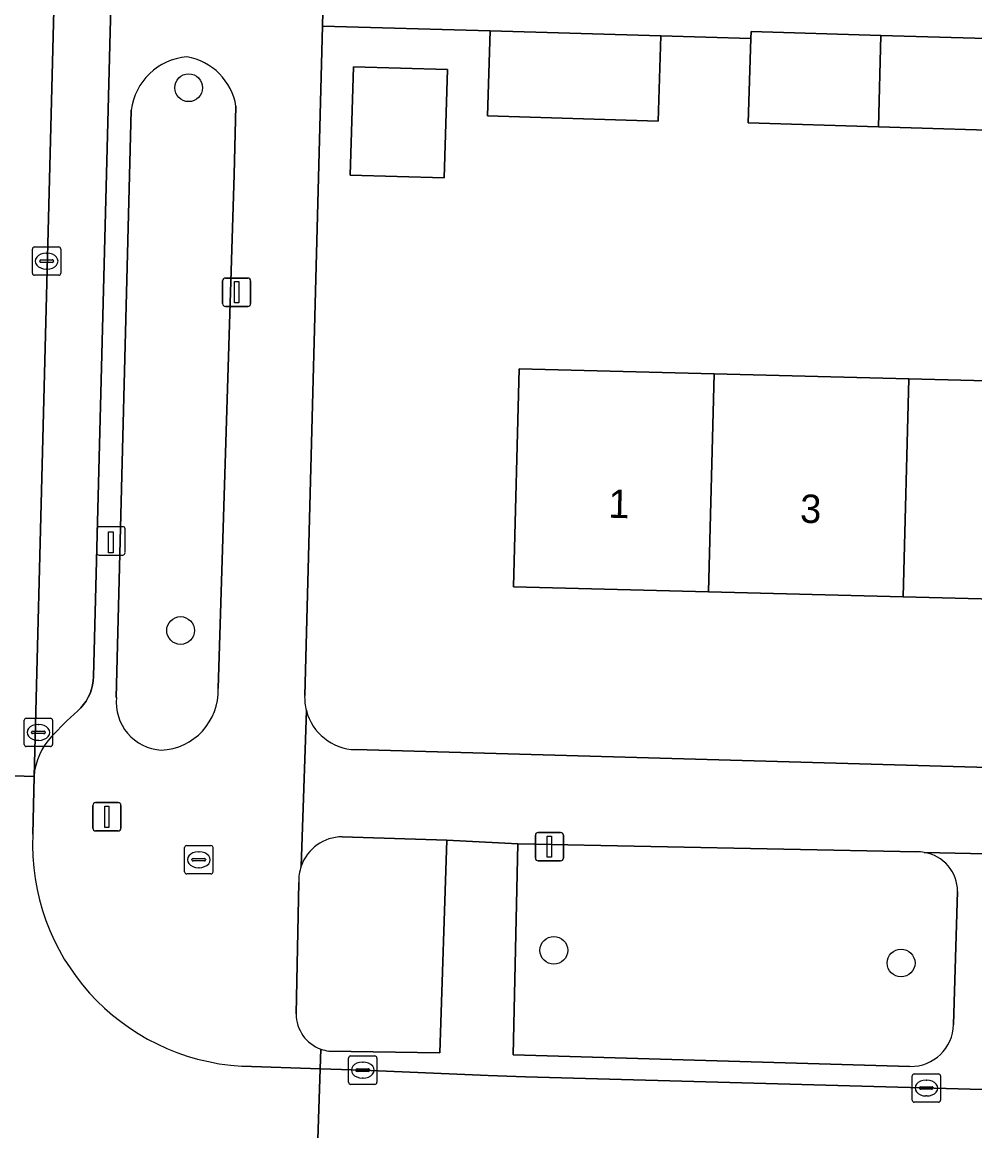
# Model space of a CAD drawing. Extents: x 162026 to 163502, y 387295 to 388169.
# Drawn here: x 162900.96 to 162934.52, y 387764.22 to 387803.28 of the extents above; entities that cross this region are included whole.
import ezdxf

# ---------------------------------------------------------------- set-up
doc = ezdxf.new("R2010")
doc.units = 0
for name, color, linetype in [('IMGEO_Boom', 7, 'Continuous'), ('IMGEO_Erf', 7, 'Continuous'), ('IMGEO_Fietspad_gesloten', 7, 'Continuous'), ('IMGEO_Groenvoorziening', 7, 'Continuous'), ('IMGEO_Kolk', 7, 'Continuous'), ('IMGEO_Laadpaal', 7, 'Continuous'), ('IMGEO_Lichtmast', 7, 'Continuous'), ('IMGEO_Pand', 7, 'Continuous'), ('IMGEO_Pand_nummerreeks', 7, 'Continuous'), ('IMGEO_Parkeervlak_open', 7, 'Continuous'), ('IMGEO_Rijbaan_lokaal_open', 7, 'Continuous'), ('IMGEO_Rioolput', 7, 'Continuous'), ('IMGEO_Voetpad_open', 7, 'Continuous')]:
    doc.layers.add(name, color=color, linetype=linetype)

msp = doc.modelspace()

# ---------------------------------------------------------------- linework, layer by layer
at = {"layer": 'IMGEO_Boom'}
for centre in [(162906.822, 387800.97), (162906.538, 387781.846), (162919.689, 387770.577), (162931.924, 387770.128)]:
    msp.add_circle(centre, 0.489, dxfattribs=at)
at = {"layer": 'IMGEO_Erf'}
for points in [[(162961.246, 387798.815), (162957.374, 387798.91), (162952.338, 387799.042), (162952.429, 387802.05), (162948.888, 387802.156), (162948.798, 387799.14), (162943.436, 387799.3), (162938.851, 387799.436), (162938.947, 387802.658), (162936.584, 387802.656), (162936.488, 387799.435), (162931.125, 387799.595), (162926.541, 387799.731), (162926.63, 387802.702), (162923.455, 387802.797), (162923.364, 387799.799), (162917.356, 387799.982), (162917.447, 387802.979), (162911.536, 387803.135), (162910.912, 387779.56)], [(162912.703, 387777.648), (162958.534, 387776.344)]]:
    msp.add_lwpolyline(points, dxfattribs=at)
for points in [[(162912.518, 387797.892), (162912.635, 387801.71), (162915.946, 387801.609), (162915.83, 387797.791)], [(162945.933, 387790.354), (162952.8, 387790.175), (162958.811, 387790.018), (162958.751, 387787.695), (162959.607, 387787.673), (162959.467, 387782.313), (162952.6, 387782.492), (162945.733, 387782.671), (162938.866, 387782.851), (162931.999, 387783.03), (162925.132, 387783.209), (162918.265, 387783.388), (162918.466, 387791.071), (162925.332, 387790.892), (162932.199, 387790.713), (162939.067, 387790.533)]]:
    msp.add_lwpolyline(points, close=True, dxfattribs=at)
for centre, radius, start, end in [((162912.703, 387779.485), 1.793, 177.6118, 194.8089), ((162912.751, 387779.487), 1.84, 194.4813, 268.4981)]:
    msp.add_arc(centre, radius, start, end, dxfattribs=at)
at = {"layer": 'IMGEO_Fietspad_gesloten'}
msp.add_lwpolyline([(162904.55, 387900.274), (162904.774, 387906.812), (162904.778, 387906.963), (162904.888, 387910.762), (162904.905, 387911.349), (162904.941, 387912.198), (162902.8, 387912.277), (162899.228, 387776.77), (162901.376, 387776.703)], close=True, dxfattribs=at)
at = {"layer": 'IMGEO_Groenvoorziening'}
for points in [[(162904.801, 387800.178), (162904.275, 387779.488)], [(162907.864, 387779.808), (162908.431, 387797.918), (162908.491, 387800.317)], [(162915.921, 387774.461), (162912.233, 387774.577)], [(162911.764, 387767.029), (162915.667, 387766.966), (162915.921, 387774.461)], [(162932.48, 387774.045), (162918.422, 387774.331), (162918.258, 387766.897), (162932.236, 387766.485)], [(162910.701, 387772.968), (162910.611, 387768.335)], [(162933.772, 387767.962), (162933.91, 387772.646)]]:
    msp.add_lwpolyline(points, dxfattribs=at)
for centre, radius, start, end in [((162906.929, 387799.92), 2.143, 94.5175, 173.0943), ((162906.416, 387799.984), 2.101, 9.1143, 80.5886), ((162905.759, 387779.732), 2.107, 272.6207, 2.0545), ((162905.969, 387779.326), 1.701, 174.5224, 266.1709), ((162912.246, 387773.031), 1.546, 90.4877, 160.4599), ((162932.525, 387772.754), 1.292, 80.4859, 91.9744), ((162932.52, 387772.655), 1.39, 359.6166, 80.9823), ((162912.235, 387773.032), 1.535, 160.3572, 182.3881), ((162911.917, 387768.327), 1.306, 179.6433, 250.5885), ((162932.262, 387767.995), 1.51, 268.9988, 358.7576), ((162911.915, 387768.305), 1.285, 250.333, 263.2314)]:
    msp.add_arc(centre, radius, start, end, dxfattribs=at)
at = {"layer": 'IMGEO_Kolk'}
for p, q in [((162901.319, 387794.436), (162901.319, 387795.288)), ((162901.394, 387795.362), (162902.246, 387795.362)), ((162902.32, 387795.288), (162902.32, 387794.436)), ((162901.621, 387794.905), (162902.019, 387794.905)), ((162901.807, 387795.142), (162901.832, 387795.142)), ((162901.578, 387794.856), (162901.578, 387794.868)), ((162902.016, 387794.819), (162901.618, 387794.819)), ((162901.83, 387794.582), (162901.805, 387794.582)), ((162902.062, 387794.868), (162902.062, 387794.856)), ((162902.246, 387794.362), (162901.394, 387794.362)), ((162901.029, 387777.83), (162901.029, 387778.682)), ((162901.104, 387778.756), (162901.956, 387778.756)), ((162901.517, 387778.536), (162901.542, 387778.536)), ((162902.03, 387778.682), (162902.03, 387777.83)), ((162901.288, 387778.25), (162901.288, 387778.262)), ((162901.726, 387778.213), (162901.328, 387778.213)), ((162901.331, 387778.299), (162901.729, 387778.299)), ((162901.772, 387778.262), (162901.772, 387778.25)), ((162901.956, 387777.756), (162901.104, 387777.756)), ((162901.54, 387777.976), (162901.515, 387777.976)), ((162912.456, 387765.929), (162912.456, 387766.781)), ((162912.531, 387766.855), (162913.383, 387766.855)), ((162913.457, 387766.781), (162913.457, 387765.929)), ((162912.758, 387766.398), (162913.156, 387766.398)), ((162912.944, 387766.635), (162912.969, 387766.635)), ((162912.715, 387766.349), (162912.715, 387766.361)), ((162913.153, 387766.312), (162912.755, 387766.312)), ((162912.967, 387766.075), (162912.942, 387766.075)), ((162913.199, 387766.361), (162913.199, 387766.349)), ((162932.314, 387765.299), (162932.314, 387766.151)), ((162932.389, 387766.225), (162933.241, 387766.225)), ((162932.802, 387766.005), (162932.827, 387766.005)), ((162933.315, 387766.151), (162933.315, 387765.299)), ((162913.383, 387765.855), (162912.531, 387765.855)), ((162932.573, 387765.719), (162932.573, 387765.731)), ((162933.011, 387765.682), (162932.613, 387765.682)), ((162932.616, 387765.768), (162933.014, 387765.768)), ((162933.057, 387765.731), (162933.057, 387765.719)), ((162933.241, 387765.225), (162932.389, 387765.225)), ((162932.825, 387765.445), (162932.8, 387765.445))]:
    msp.add_line(p, q, dxfattribs=at)
for points in [[(162901.319, 387794.436), (162901.319, 387795.288)], [(162901.394, 387795.362), (162902.246, 387795.362)], [(162902.32, 387795.288), (162902.32, 387794.436)], [(162902.246, 387794.362), (162901.394, 387794.362)], [(162901.029, 387777.83), (162901.029, 387778.682)], [(162901.104, 387778.756), (162901.956, 387778.756)], [(162902.03, 387778.682), (162902.03, 387777.83)], [(162901.956, 387777.756), (162901.104, 387777.756)], [(162912.456, 387765.929), (162912.456, 387766.781)], [(162912.531, 387766.855), (162913.383, 387766.855)], [(162913.457, 387766.781), (162913.457, 387765.929)], [(162932.314, 387765.299), (162932.314, 387766.151)], [(162932.389, 387766.225), (162933.241, 387766.225)], [(162933.315, 387766.151), (162933.315, 387765.299)], [(162913.383, 387765.855), (162912.531, 387765.855)], [(162933.241, 387765.225), (162932.389, 387765.225)]]:
    msp.add_lwpolyline(points, dxfattribs=at)
for centre, radius, start, end in [((162901.396, 387795.286), 0.0765, 91.552, 178.448), ((162901.396, 387795.286), 0.0765, 91.552, 178.448), ((162902.244, 387795.286), 0.0765, 1.552, 88.448), ((162902.244, 387795.286), 0.0765, 1.552, 88.448), ((162901.618, 387794.865), 0.0403, 85.8775, 175.7526), ((162902.023, 387794.867), 0.0386, 1.7309, 96.639), ((162901.615, 387794.855), 0.0366, 178.938, 274.7102), ((162902.019, 387794.862), 0.043, 264.8664, 352.4533), ((162901.396, 387794.438), 0.0765, 181.552, 268.448), ((162901.396, 387794.438), 0.0765, 181.552, 268.448), ((162902.244, 387794.438), 0.0765, 271.552, 358.448), ((162902.244, 387794.438), 0.0765, 271.552, 358.448), ((162901.106, 387778.68), 0.0765, 91.552, 178.448), ((162901.106, 387778.68), 0.0765, 91.552, 178.448), ((162901.954, 387778.68), 0.0765, 1.552, 88.448), ((162901.954, 387778.68), 0.0765, 1.552, 88.448), ((162901.328, 387778.259), 0.0403, 85.8775, 175.7526), ((162901.325, 387778.249), 0.0366, 178.938, 274.7102), ((162901.729, 387778.256), 0.043, 264.8664, 352.4533), ((162901.733, 387778.261), 0.0386, 1.7309, 96.639), ((162901.106, 387777.832), 0.0765, 181.552, 268.448), ((162901.106, 387777.832), 0.0765, 181.552, 268.448), ((162901.954, 387777.832), 0.0765, 271.552, 358.448), ((162901.954, 387777.832), 0.0765, 271.552, 358.448), ((162912.533, 387766.779), 0.0765, 91.552, 178.448), ((162912.533, 387766.779), 0.0765, 91.552, 178.448), ((162913.381, 387766.779), 0.0765, 1.552, 88.448), ((162913.381, 387766.779), 0.0765, 1.552, 88.448), ((162912.755, 387766.358), 0.0403, 85.8775, 175.7526), ((162913.16, 387766.36), 0.0386, 1.7309, 96.639), ((162912.752, 387766.348), 0.0366, 178.938, 274.7102), ((162913.156, 387766.355), 0.043, 264.8664, 352.4533), ((162932.391, 387766.149), 0.0765, 91.552, 178.448), ((162932.391, 387766.149), 0.0765, 91.552, 178.448), ((162933.239, 387766.149), 0.0765, 1.552, 88.448), ((162933.239, 387766.149), 0.0765, 1.552, 88.448), ((162912.533, 387765.931), 0.0765, 181.552, 268.448), ((162912.533, 387765.931), 0.0765, 181.552, 268.448), ((162913.381, 387765.931), 0.0765, 271.552, 358.448), ((162913.381, 387765.931), 0.0765, 271.552, 358.448), ((162932.613, 387765.728), 0.0403, 85.8775, 175.7526), ((162932.61, 387765.718), 0.0366, 178.938, 274.7102), ((162933.014, 387765.725), 0.043, 264.8664, 352.4533), ((162933.018, 387765.73), 0.0386, 1.7309, 96.639), ((162932.391, 387765.301), 0.0765, 181.552, 268.448), ((162932.391, 387765.301), 0.0765, 181.552, 268.448), ((162933.239, 387765.301), 0.0765, 271.552, 358.448), ((162933.239, 387765.301), 0.0765, 271.552, 358.448)]:
    msp.add_arc(centre, radius, start, end, dxfattribs=at)
for centre, major_axis, ratio, start_param, end_param in [((162901.806, 387794.862), (-0.387, 0.002), 0.722429, 4.712389, 7.853982), ((162901.831, 387794.862), (-0.39, 0.002), 0.717154, 1.570796, 4.712389), ((162901.516, 387778.256), (-0.387, 0.002), 0.722429, 4.712389, 7.853982), ((162901.541, 387778.256), (-0.39, 0.002), 0.717154, 1.570796, 4.712389), ((162912.943, 387766.355), (-0.387, 0.002), 0.722429, 4.712389, 7.853982), ((162912.968, 387766.355), (-0.39, 0.002), 0.717154, 1.570796, 4.712389), ((162932.801, 387765.725), (-0.387, 0.002), 0.722429, 4.712389, 7.853982), ((162932.826, 387765.725), (-0.39, 0.002), 0.717154, 1.570796, 4.712389)]:
    msp.add_ellipse(centre, major_axis=major_axis, ratio=ratio, start_param=start_param, end_param=end_param, dxfattribs=at)
at = {"layer": 'IMGEO_Laadpaal'}
for p, q in [((162903.584, 387785.421), (162903.584, 387784.58)), ((162903.584, 387785.421), (162903.584, 387784.58)), ((162904.5, 387785.505), (162903.659, 387785.505)), ((162904.5, 387785.505), (162903.659, 387785.505)), ((162904.584, 387784.589), (162904.584, 387785.43)), ((162904.584, 387784.589), (162904.584, 387785.43)), ((162903.668, 387784.505), (162904.509, 387784.505)), ((162903.668, 387784.505), (162904.509, 387784.505))]:
    msp.add_line(p, q, dxfattribs=at)
msp.add_lwpolyline([(162903.999, 387785.318), (162904.159, 387785.318), (162904.159, 387784.585), (162903.999, 387784.585), (162903.999, 387785.318)], dxfattribs=at)
for centre, start, end in [((162904.506, 387785.427), 2.4484, 94.2845), ((162904.506, 387785.427), 2.4484, 94.2845), ((162903.662, 387785.427), 92.4484, 184.2845), ((162903.662, 387785.427), 92.4484, 184.2845), ((162903.662, 387784.583), 182.4484, 274.2845), ((162903.662, 387784.583), 182.4484, 274.2845), ((162904.506, 387784.583), 272.4484, 4.2845), ((162904.506, 387784.583), 272.4484, 4.2845)]:
    msp.add_arc(centre, 0.0779, start, end, dxfattribs=at)
at = {"layer": 'IMGEO_Lichtmast'}
for p, q in [((162908.016, 387793.364), (162908.016, 387794.164)), ((162908.016, 387794.164), (162908.016, 387793.364)), ((162908.116, 387794.264), (162908.906, 387794.264)), ((162908.906, 387794.264), (162908.116, 387794.264)), ((162909.006, 387794.164), (162909.006, 387793.364)), ((162909.006, 387793.364), (162909.006, 387794.164)), ((162908.906, 387793.264), (162908.116, 387793.264)), ((162908.116, 387793.264), (162908.906, 387793.264)), ((162903.547, 387775.783), (162904.337, 387775.783)), ((162904.337, 387775.783), (162903.547, 387775.783)), ((162903.447, 387774.883), (162903.447, 387775.683)), ((162903.447, 387775.683), (162903.447, 387774.883)), ((162904.437, 387775.683), (162904.437, 387774.883)), ((162904.437, 387774.883), (162904.437, 387775.683)), ((162904.337, 387774.783), (162903.547, 387774.783)), ((162903.547, 387774.783), (162904.337, 387774.783)), ((162919.039, 387773.829), (162919.039, 387774.629)), ((162919.039, 387774.629), (162919.039, 387773.829)), ((162919.139, 387774.729), (162919.929, 387774.729)), ((162919.929, 387774.729), (162919.139, 387774.729)), ((162920.029, 387774.629), (162920.029, 387773.829)), ((162920.029, 387773.829), (162920.029, 387774.629)), ((162919.929, 387773.729), (162919.139, 387773.729)), ((162919.139, 387773.729), (162919.929, 387773.729))]:
    msp.add_line(p, q, dxfattribs=at)
for points in [[(162908.436, 387794.139), (162908.586, 387794.139), (162908.586, 387793.389), (162908.436, 387793.389), (162908.436, 387794.139)], [(162903.867, 387775.658), (162904.017, 387775.658), (162904.017, 387774.908), (162903.867, 387774.908), (162903.867, 387775.658)], [(162919.459, 387774.604), (162919.609, 387774.604), (162919.609, 387773.854), (162919.459, 387773.854), (162919.459, 387774.604)]]:
    msp.add_lwpolyline(points, dxfattribs=at)
for centre, start, end in [((162908.116, 387794.164), 90, 180), ((162908.116, 387794.164), 90, 180), ((162908.906, 387794.164), 0, 90), ((162908.906, 387794.164), 360, 90), ((162908.116, 387793.364), 180, 270), ((162908.116, 387793.364), 180, 270), ((162908.906, 387793.364), 270, 0), ((162908.906, 387793.364), 270, 0), ((162903.547, 387775.683), 90, 180), ((162903.547, 387775.683), 90, 180), ((162904.337, 387775.683), 0, 90), ((162904.337, 387775.683), 360, 90), ((162903.547, 387774.883), 180, 270), ((162903.547, 387774.883), 180, 270), ((162904.337, 387774.883), 270, 0), ((162904.337, 387774.883), 270, 0), ((162919.139, 387774.629), 90, 180), ((162919.139, 387774.629), 90, 180), ((162919.929, 387774.629), 0, 90), ((162919.929, 387774.629), 360, 90), ((162919.139, 387773.829), 180, 270), ((162919.139, 387773.829), 180, 270), ((162919.929, 387773.829), 270, 0), ((162919.929, 387773.829), 270, 0)]:
    msp.add_arc(centre, 0.1, start, end, dxfattribs=at)
at = {"layer": 'IMGEO_Pand'}
for points in [[(162923.455, 387802.797), (162917.447, 387802.979), (162917.356, 387799.982), (162923.364, 387799.799)], [(162931.21, 387802.817), (162926.637, 387802.953), (162926.63, 387802.702), (162926.541, 387799.731), (162931.125, 387799.595)], [(162931.125, 387799.595), (162936.488, 387799.435), (162936.584, 387802.656), (162931.21, 387802.817)], [(162912.518, 387797.892), (162915.83, 387797.791), (162915.946, 387801.609), (162912.635, 387801.71)], [(162925.332, 387790.892), (162918.466, 387791.071), (162918.265, 387783.388), (162925.132, 387783.209)], [(162932.199, 387790.713), (162925.332, 387790.892), (162925.132, 387783.209), (162931.999, 387783.03)], [(162931.999, 387783.03), (162938.866, 387782.851), (162939.067, 387790.533), (162932.199, 387790.713)]]:
    msp.add_lwpolyline(points, close=True, dxfattribs=at)
at = {"layer": 'IMGEO_Parkeervlak_open'}
for points in [[(162905.127, 387844.291), (162906.857, 387903.565), (162906.818, 387903.732), (162906.764, 387903.896), (162906.695, 387904.054), (162906.613, 387904.205), (162906.518, 387904.348), (162906.41, 387904.482), (162906.319, 387904.578), (162905.461, 387905.548), (162905.39, 387905.622), (162905.225, 387905.816), (162905.079, 387906.025), (162904.951, 387906.246), (162904.844, 387906.478), (162904.792, 387906.717), (162904.774, 387906.812), (162904.55, 387900.274), (162901.376, 387776.703)], [(162901.999, 387778.124), (162902.533, 387778.667), (162902.919, 387779.01), (162903.027, 387779.118), (162903.124, 387779.234), (162903.211, 387779.359), (162903.287, 387779.492), (162903.35, 387779.63), (162903.401, 387779.774), (162903.438, 387779.921), (162903.463, 387780.072), (162903.473, 387780.214), (162905.127, 387844.291)]]:
    msp.add_lwpolyline(points, dxfattribs=at)
msp.add_arc((162903.68, 387776.54), 2.31, 136.7045, 175.9479, dxfattribs=at)
at = {"layer": 'IMGEO_Rijbaan_lokaal_open'}
for points in [[(163122.722, 387801.529), (163105.465, 387797.346), (163101.106, 387796.333), (163094.351, 387794.745), (163090.579, 387793.844), (163070.931, 387789.294), (163052.743, 387784.982), (163034.26, 387780.55), (163031.498, 387779.888), (163000, 387772.335), (162971.634, 387765.701), (162971.108, 387765.577), (162968.341, 387765.076), (162965.539, 387764.824), (162962.719, 387764.894), (162918.695, 387766.118), (162917.37, 387766.165), (162914.9, 387766.271), (162912.957, 387766.355), (162911.453, 387766.405), (162911.219, 387759.305)], [(162901.33, 387774.674), (162901.376, 387776.703), (162899.228, 387776.77), (162895.507, 387776.882), (162893.367, 387776.946), (162893.242, 387774.227)], [(162908.363, 387759.333), (162911.219, 387759.305), (162911.453, 387766.405)], [(162911.453, 387766.405), (162908.693, 387766.497)]]:
    msp.add_lwpolyline(points, dxfattribs=at)
msp.add_arc((162909.149, 387774.311), 7.828, 177.3437, 266.6593, dxfattribs=at)
at = {"layer": 'IMGEO_Rioolput'}
for p, q in [((162906.68, 387773.343), (162906.68, 387774.195)), ((162906.755, 387774.269), (162907.607, 387774.269)), ((162907.681, 387774.195), (162907.681, 387773.343)), ((162906.982, 387773.812), (162907.38, 387773.812)), ((162907.168, 387774.049), (162907.193, 387774.049)), ((162906.939, 387773.763), (162906.939, 387773.775)), ((162907.377, 387773.726), (162906.979, 387773.726)), ((162907.191, 387773.489), (162907.166, 387773.489)), ((162907.423, 387773.775), (162907.423, 387773.763)), ((162907.607, 387773.269), (162906.755, 387773.269))]:
    msp.add_line(p, q, dxfattribs=at)
for points in [[(162906.68, 387773.343), (162906.68, 387774.195)], [(162906.755, 387774.269), (162907.607, 387774.269)], [(162907.681, 387774.195), (162907.681, 387773.343)], [(162907.607, 387773.269), (162906.755, 387773.269)]]:
    msp.add_lwpolyline(points, dxfattribs=at)
for centre, radius, start, end in [((162906.757, 387774.193), 0.0765, 91.552, 178.448), ((162906.757, 387774.193), 0.0765, 91.552, 178.448), ((162907.605, 387774.193), 0.0765, 1.552, 88.448), ((162907.605, 387774.193), 0.0765, 1.552, 88.448), ((162906.979, 387773.772), 0.0403, 85.8775, 175.7526), ((162907.384, 387773.774), 0.0386, 1.7309, 96.639), ((162906.976, 387773.762), 0.0366, 178.938, 274.7102), ((162907.38, 387773.769), 0.043, 264.8664, 352.4533), ((162906.757, 387773.345), 0.0765, 181.552, 268.448), ((162906.757, 387773.345), 0.0765, 181.552, 268.448), ((162907.605, 387773.345), 0.0765, 271.552, 358.448), ((162907.605, 387773.345), 0.0765, 271.552, 358.448)]:
    msp.add_arc(centre, radius, start, end, dxfattribs=at)
for centre, major_axis, ratio, start_param, end_param in [((162907.167, 387773.769), (-0.387, 0.002), 0.722429, 4.712389, 7.853982), ((162907.192, 387773.769), (-0.39, 0.002), 0.717154, 1.570796, 4.712389)]:
    msp.add_ellipse(centre, major_axis=major_axis, ratio=ratio, start_param=start_param, end_param=end_param, dxfattribs=at)
at = {"layer": 'IMGEO_Voetpad_open'}
for points in [[(162906.857, 387903.565), (162905.127, 387844.291), (162903.473, 387780.214), (162903.463, 387780.072), (162903.438, 387779.921), (162903.401, 387779.774), (162903.35, 387779.63), (162903.287, 387779.492), (162903.211, 387779.359), (162903.124, 387779.234), (162903.027, 387779.118), (162902.919, 387779.01), (162902.533, 387778.667), (162901.999, 387778.124)], [(162910.912, 387779.56), (162911.536, 387803.135), (162911.576, 387804.652), (162913.21, 387866.448)], [(162911.576, 387804.652), (162911.536, 387803.135), (162917.447, 387802.979), (162923.455, 387802.797), (162926.63, 387802.702), (162926.637, 387802.953), (162931.21, 387802.817), (162936.584, 387802.656), (162938.947, 387802.658), (162943.52, 387802.522), (162948.894, 387802.361), (162948.888, 387802.156), (162952.429, 387802.05), (162957.477, 387801.918), (162961.291, 387801.816), (162961.338, 387803.428)], [(162904.275, 387779.488), (162904.801, 387800.178)], [(162908.491, 387800.317), (162908.431, 387797.918)], [(162908.431, 387797.918), (162907.864, 387779.808)], [(162910.789, 387773.548), (162910.97, 387779.027)], [(162910.97, 387779.027), (162910.789, 387773.548)], [(162958.534, 387776.344), (162912.703, 387777.648)], [(162901.376, 387776.703), (162901.33, 387774.674)], [(162912.233, 387774.577), (162915.921, 387774.461), (162918.422, 387774.331), (162932.48, 387774.045)], [(162918.422, 387774.331), (162915.921, 387774.461), (162915.667, 387766.966), (162911.764, 387767.029)], [(162932.236, 387766.485), (162918.258, 387766.897), (162918.422, 387774.331)], [(162937.647, 387773.917), (162932.738, 387774.028)], [(162932.738, 387774.028), (162937.647, 387773.917), (162959.593, 387773.29)], [(162910.611, 387768.335), (162910.701, 387772.968)], [(162933.91, 387772.646), (162933.772, 387767.962)], [(162908.693, 387766.497), (162911.453, 387766.405), (162911.483, 387767.095)], [(162911.483, 387767.095), (162911.453, 387766.405), (162912.957, 387766.355), (162914.9, 387766.271), (162917.37, 387766.165), (162918.695, 387766.118), (162962.719, 387764.894), (162962.674, 387765.321), (162958.414, 387765.754), (162937.321, 387766.328)]]:
    msp.add_lwpolyline(points, dxfattribs=at)
for centre, radius, start, end in [((162906.929, 387799.92), 2.143, 94.5175, 173.0943), ((162906.416, 387799.984), 2.101, 9.1143, 80.5886), ((162905.759, 387779.732), 2.107, 272.6207, 2.0545), ((162905.969, 387779.326), 1.701, 174.5224, 266.1709), ((162912.703, 387779.485), 1.793, 177.6118, 194.8089), ((162912.751, 387779.487), 1.84, 194.4813, 268.4981), ((162903.68, 387776.54), 2.31, 136.7045, 175.9479), ((162909.149, 387774.311), 7.828, 177.3437, 266.6593), ((162912.246, 387773.031), 1.546, 90.4877, 160.4599), ((162932.525, 387772.754), 1.292, 80.4859, 91.9744), ((162932.52, 387772.655), 1.39, 359.6166, 80.9823), ((162912.235, 387773.032), 1.535, 160.3572, 182.3881), ((162911.917, 387768.327), 1.306, 179.6433, 250.5885), ((162932.262, 387767.995), 1.51, 268.9988, 358.7576), ((162911.915, 387768.305), 1.285, 250.333, 263.2314)]:
    msp.add_arc(centre, radius, start, end, dxfattribs=at)

# ---------------------------------------------------------------- texts
at = {"layer": 'IMGEO_Pand_nummerreeks'}
for s, p in [('1', (162921.603, 387785.821)), ('3', (162928.356, 387785.645))]:
    msp.add_text(s, height=1, rotation=358.5054, dxfattribs=at).set_placement(p)

doc.saveas('drawing.dxf')
